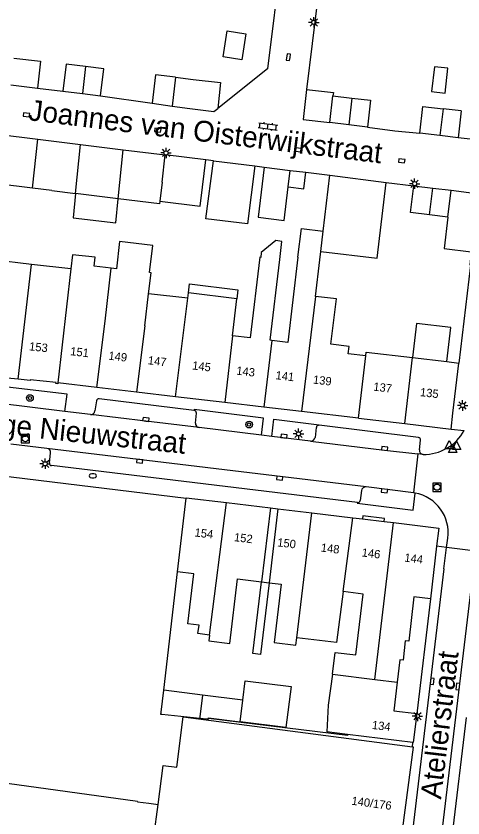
# Model space of a CAD drawing. Extents: x 132998 to 136004, y 396998 to 398512.
# Drawn here: x 134139.4 to 134193.1, y 397081.1 to 397177.6 of the extents above; entities that cross this region are included whole.
import ezdxf

# ---------------------------------------------------------------- set-up
doc = ezdxf.new("R2010")
doc.units = 0
for name, color, linetype in [('gg-afsc-erfafscheiding', 7, 'Continuous'), ('gg-afsc-hekwerk', 7, 'Continuous'), ('gg-afsc-muur', 7, 'Continuous'), ('gg-anno-huisnummerreeks BGT', 7, 'Continuous'), ('gg-anno-openbare ruimte label', 7, 'Continuous'), ('gg-bbg-bijgebouw', 7, 'Continuous'), ('gg-bbg-gedigitaliseerde bebouwing', 7, 'Continuous'), ('gg-bbg-gedigitaliseerde bebouwing onder overbouw', 7, 'Continuous'), ('gg-bbg-gedigitaliseerde bijgebouw', 7, 'Continuous'), ('gg-bbg-gedigitaliseerde overbouw', 7, 'Continuous'), ('gg-bbg-hoofdgebouw', 7, 'Continuous'), ('gg-bbg-luifel en loopbrug', 7, 'Continuous'), ('gg-bbg-pand overbouw', 7, 'Continuous'), ('gg-bbg-tussenscheiding', 7, 'Continuous'), ('gg-knt-verharding', 7, 'Continuous'), ('gg-knt-verharding nz', 7, 'Continuous'), ('gt-grn-vlakafsluiter', 7, 'Continuous'), ('gt-grn-weggrens', 7, 'Continuous'), ('gt-symb-boom', 7, 'Continuous'), ('gt-symb-brandkraan', 7, 'Continuous'), ('gt-symb-klinker verharding', 7, 'Continuous'), ('gt-symb-kolk', 7, 'Continuous'), ('gt-symb-lichtmast', 7, 'Continuous'), ('gt-symb-rioolschacht', 7, 'Continuous'), ('gt-symb-waterafsluiter', 7, 'Continuous')]:
    doc.layers.add(name, color=color, linetype=linetype)

# ---------------------------------------------------------------- blocks, each defined once
blk = doc.blocks.new('gt0-KOLK')
at = {"layer": 'gt-symb-kolk'}
blk.add_lwpolyline([(0, 0), (0.375, 0), (0.375, 0.4), (-0.375, 0.4), (-0.375, 0), (0, 0)], dxfattribs=at)
blk = doc.blocks.new('gt0-LMAST')
at = {"layer": 'gt-symb-lichtmast'}
for p, q in [((-0.182, 0.173), (-0.447, 0.438)), ((-0.005, 0.246), (-0.005, 0.621)), ((0.172, 0.173), (0.437, 0.438)), ((-0.255, -0.004), (-0.63, -0.004)), ((-0.182, -0.181), (-0.447, -0.446)), ((-0.005, -0.254), (-0.005, -0.629)), ((0.437, -0.446), (0.172, -0.181)), ((0.245, -0.004), (0.62, -0.004))]:
    blk.add_line(p, q, dxfattribs=at)
blk.add_circle((-0.005, -0.004), 0.25, dxfattribs=at)
blk = doc.blocks.new('gt0-KL1')
at = {"layer": 'gt-symb-klinker verharding'}
for p, q in [((-1.15, 0.3), (1.15, 0.3)), ((-1, -0.3), (-1, 0.3)), ((-0.5, 0.3), (-0.5, 0.45)), ((0, -0.3), (0, 0.3)), ((0.5, 0.3), (0.5, 0.45)), ((1, -0.3), (1, 0.3)), ((-1.15, -0.3), (1.15, -0.3)), ((-0.5, -0.45), (-0.5, -0.3)), ((0.5, -0.45), (0.5, -0.3))]:
    blk.add_line(p, q, dxfattribs=at)
blk = doc.blocks.new('gt0-RS')
at = {"layer": 'gt-symb-rioolschacht'}
blk.add_lwpolyline([(-0.5, -0.5), (0.5, -0.5), (0.5, 0.5), (-0.5, 0.5)], close=True, dxfattribs=at)
blk.add_circle((0, 0), 0.375, dxfattribs=at)
blk = doc.blocks.new('gt0-WAFSL')
at = {"layer": 'gt-symb-waterafsluiter'}
for p, q in [((-0.5, -0.333), (0, 0.667)), ((0, 0.667), (0.5, -0.333)), ((0.5, -0.333), (-0.5, -0.333))]:
    blk.add_line(p, q, dxfattribs=at)
blk = doc.blocks.new('gt0-BOOM')
at = {"layer": 'gt-symb-boom'}
for radius in [0.4, 0.2]:
    blk.add_circle((0, 0), radius, dxfattribs=at)
blk = doc.blocks.new('gt0-BR')
at = {"layer": 'gt-symb-brandkraan'}
for centre, radius, start, end in [((-0.244, 0), 0.206, 107.56694, 252.43307), ((0.599, -2.664), 3, 106.89205, 107.56694), ((0, -0.691), 0.938, 73.10799, 106.89205), ((-0.599, -2.664), 3, 72.43309, 73.10799), ((0.244, 0), 0.206, 287.56695, 72.43309), ((0.599, 2.664), 3, 252.43307, 253.10797), ((0, 0.691), 0.938, 253.10797, 286.89206), ((-0.599, 2.664), 3, 286.89206, 287.56695)]:
    blk.add_arc(centre, radius, start, end, dxfattribs=at)

msp = doc.modelspace()

# ---------------------------------------------------------------- linework, layer by layer
at = {"layer": 'gg-afsc-erfafscheiding'}
for p, q in [((134176.16, 397183.85), (134174.345, 397168.736)), ((134141.994, 397168.881), (134145.05, 397168.52)), ((134149.56, 397167.95), (134155.798, 397167.065)), ((134163.138, 397160.127), (134162.225, 397160.24)), ((134154.025, 397083.039), (134129.448, 397086.483))]:
    msp.add_line(p, q, dxfattribs=at)
for points in [[(134171.27, 397184.46), (134169.66, 397171.21), (134163.659, 397166.418)], [(134181.64, 397164.19), (134184.939, 397163.755), (134187.95, 397163.45)], [(134169.831, 397109.373), (134168.796, 397100.757), (134167.885, 397100.866), (134168.92, 397109.483)], [(134179.262, 397091.108), (134179.242, 397090.991), (134162.555, 397093.053)]]:
    msp.add_lwpolyline(points, dxfattribs=at)
at = {"layer": 'gg-afsc-hekwerk'}
for p, q in [((134111.106, 397125.516), (134159.873, 397119.544)), ((134155.381, 397082.834), (134156.488, 397082.693))]:
    msp.add_line(p, q, dxfattribs=at)
at = {"layer": 'gg-afsc-muur'}
for p, q in [((134195.73, 397162.55), (134192.537, 397162.919)), ((134168.11, 397159.514), (134169.252, 397159.373)), ((134174.249, 397158.756), (134177.14, 397158.4)), ((134183.895, 397157.548), (134187.21, 397157.14)), ((134189.22, 397107.45), (134187.58, 397093.66)), ((134187.052, 397089.617), (134187.118, 397090.165))]:
    msp.add_line(p, q, dxfattribs=at)
for points in [[(134194.12, 397149.195), (134193.973, 397147.633), (134194.039, 397147.592), (134192.64, 397135.81)], [(134154.025, 397083.039), (134154.022, 397083.017), (134155.381, 397082.834)]]:
    msp.add_lwpolyline(points, dxfattribs=at)
at = {"layer": 'gg-bbg-bijgebouw'}
for p, q in [((134158.599, 397170.193), (134160.71, 397169.94)), ((134145.05, 397168.52), (134147.394, 397168.224)), ((134147.394, 397168.224), (134149.56, 397167.95)), ((134177.13, 397164.73), (134177.51, 397167.95)), ((134177.51, 397167.95), (134179.783, 397167.683)), ((134179.783, 397167.683), (134182.02, 397167.42)), ((134179.397, 397164.459), (134177.13, 397164.73)), ((134181.64, 397164.19), (134179.397, 397164.459)), ((134136.947, 397163.377), (134142.058, 397162.742)), ((134142.058, 397162.742), (134147.168, 397162.107)), ((134190.359, 397163.171), (134187.95, 397163.45)), ((134192.537, 397162.919), (134190.359, 397163.171)), ((134147.168, 397162.107), (134152.28, 397161.471)), ((134152.28, 397161.471), (134157.36, 397160.84)), ((134162.225, 397160.24), (134157.36, 397160.84)), ((134163.138, 397160.127), (134168.11, 397159.514)), ((134169.252, 397159.373), (134172.378, 397158.987)), ((134172.378, 397158.987), (134174.249, 397158.756)), ((134177.14, 397158.4), (134183.895, 397157.548)), ((134187.21, 397157.14), (134189.507, 397156.861)), ((134189.507, 397156.861), (134191.73, 397156.59)), ((134191.73, 397156.59), (134195.045, 397156.176)), ((134191.33, 397153.36), (134189.121, 397153.634)), ((134156.945, 397093.521), (134156.821, 397093.534)), ((134161.492, 397093.05), (134156.945, 397093.521)), ((134162.338, 397092.963), (134161.492, 397093.05)), ((134162.54, 397092.942), (134162.338, 397092.963)), ((134162.555, 397093.053), (134162.54, 397092.942))]:
    msp.add_line(p, q, dxfattribs=at)
for points in [[(134147.781, 397171.473), (134145.46, 397171.75), (134145.05, 397168.52)], [(134149.56, 397167.95), (134149.98, 397171.21), (134147.781, 397171.473)], [(134158.599, 397170.193), (134156.2, 397170.48), (134155.798, 397167.065)], [(134189.121, 397153.634), (134186.81, 397153.92), (134187.21, 397157.14)]]:
    msp.add_lwpolyline(points, dxfattribs=at)
at = {"layer": 'gg-bbg-gedigitaliseerde bebouwing'}
for p, q in [((134175.929, 397148.213), (134176.041, 397149.208)), ((134175.4, 397143.83), (134175.929, 397148.213)), ((134146.023, 397147.123), (134141.288, 397147.677)), ((134150.868, 397147.232), (134148.818, 397147.472)), ((134160.065, 397143.599), (134155.358, 397144.15)), ((134160.065, 397143.599), (134160.145, 397144.242)), ((134165.961, 397143.538), (134160.145, 397144.242)), ((134165.423, 397139.098), (134165.961, 397143.538)), ((134181.438, 397136.683), (134181.49, 397137.13)), ((134158.812, 397110.681), (134159.873, 397119.544)), ((134159.873, 397119.544), (134159.88, 397119.6)), ((134159.519, 397093.224), (134187.052, 397089.617))]:
    msp.add_line(p, q, dxfattribs=at)
for points in [[(134173.3, 397148.53), (134173.715, 397152.001), (134176.32, 397151.687)], [(134155.358, 397144.15), (134155.664, 397146.671), (134155.459, 397146.695), (134155.856, 397149.959), (134151.878, 397150.424), (134151.48, 397147.16), (134150.868, 397147.232)], [(134171.116, 397148.245), (134171.381, 397150.44), (134170.628, 397150.531), (134168.901, 397149.104), (134168.83, 397148.522)], [(134141.288, 397147.677), (134136.63, 397148.222), (134135.994, 397142.786)], [(134148.818, 397147.472), (134148.941, 397148.527), (134146.225, 397148.845), (134146.023, 397147.123)], [(134168.83, 397148.522), (134168.731, 397148.534), (134167.559, 397138.839), (134165.423, 397139.098)], [(134170.172, 397138.524), (134169.944, 397138.551), (134171.116, 397148.245)], [(134173.3, 397148.53), (134172.078, 397138.297), (134170.172, 397138.524)], [(134181.438, 397136.683), (134179.343, 397136.928), (134179.44, 397137.8), (134177.26, 397138.06), (134177.94, 397143.53), (134175.4, 397143.83)], [(134162.673, 397103.081), (134161.291, 397103.249), (134161.415, 397104.276), (134160.063, 397104.44), (134160.79, 397110.442), (134158.812, 397110.681)], [(134162.673, 397103.081), (134162.589, 397102.373), (134165.12, 397102.071), (134166.056, 397109.83), (134168.92, 397109.483)], [(134169.831, 397109.373), (134171.296, 397109.195), (134170.449, 397102.178), (134173.066, 397101.864), (134173.172, 397102.752)], [(134178.73, 397108.31), (134177.931, 397102.182), (134173.172, 397102.752)], [(134180.242, 397100.686), (134181.13, 397108.019), (134178.73, 397108.31)], [(134177.433, 397098.368), (134177.774, 397100.98), (134180.242, 397100.686)], [(134177.433, 397098.368), (134176.948, 397094.647), (134176.789, 397091.42)]]:
    msp.add_lwpolyline(points, dxfattribs=at)
at = {"layer": 'gg-bbg-gedigitaliseerde bebouwing onder overbouw'}
for p, q in [((134169.987, 397118.387), (134168.92, 397109.483)), ((134170.901, 397118.277), (134169.831, 397109.373))]:
    msp.add_line(p, q, dxfattribs=at)
at = {"layer": 'gg-bbg-gedigitaliseerde bijgebouw'}
for p, q in [((134155.798, 397167.065), (134158.186, 397166.726)), ((134182.02, 397167.42), (134181.64, 397164.19)), ((134192.914, 397166.147), (134190.745, 397166.401)), ((134192.914, 397166.147), (134192.537, 397162.919)), ((134161.818, 397156.952), (134162.225, 397160.24)), ((134176.32, 397151.687), (134177.14, 397158.4)), ((134141.422, 397156.847), (134136.335, 397157.477)), ((134143.713, 397156.563), (134141.422, 397156.847)), ((134143.713, 397156.563), (134146.592, 397156.207)), ((134151.695, 397155.576), (134146.592, 397156.207)), ((134156.855, 397093.814), (134157.171, 397096.447)), ((134161.828, 397095.866), (134157.171, 397096.447)), ((134166.68, 397095.26), (134161.828, 397095.866)), ((134156.821, 397093.534), (134156.855, 397093.814)), ((134162.555, 397093.053), (134162.562, 397093.102)), ((134162.562, 397093.102), (134166.369, 397092.626))]:
    msp.add_line(p, q, dxfattribs=at)
for points in [[(134164.814, 397175.769), (134167.047, 397175.425), (134166.563, 397172.284), (134164.331, 397172.628), (134164.814, 397175.769)], [(134190.97, 397168.285), (134191.327, 397171.269), (134189.715, 397171.462), (134189.358, 397168.477), (134190.97, 397168.285)], [(134160.71, 397169.94), (134163.997, 397169.547), (134163.659, 397166.418)], [(134158.186, 397166.726), (134160.293, 397166.427), (134163.21, 397166.06), (134163.659, 397166.418)], [(134187.95, 397163.45), (134188.323, 397166.684), (134190.745, 397166.401)], [(134168.11, 397159.514), (134167.223, 397152.546), (134162.251, 397153.16), (134163.138, 397160.127)], [(134169.252, 397159.373), (134168.508, 397153.356), (134171.634, 397152.97), (134172.131, 397156.988)], [(134172.131, 397156.988), (134174.002, 397156.758), (134174.249, 397158.756)], [(134156.707, 397155.278), (134161.538, 397154.682), (134161.818, 397156.952)], [(134176.041, 397149.208), (134182.811, 397148.405), (134183.895, 397157.548)], [(134156.707, 397155.278), (134156.67, 397154.96), (134151.695, 397155.576)], [(134191.33, 397153.36), (134190.864, 397149.598), (134194.12, 397149.195)], [(134166.68, 397095.26), (134166.97, 397097.59), (134172.482, 397096.903), (134171.863, 397091.941), (134166.369, 397092.626)]]:
    msp.add_lwpolyline(points, dxfattribs=at)
at = {"layer": 'gg-bbg-gedigitaliseerde overbouw'}
msp.add_line((134168.92, 397109.483), (134169.831, 397109.373), dxfattribs=at)
at = {"layer": 'gg-bbg-hoofdgebouw'}
for p, q in [((134181.49, 397137.13), (134187.067, 397136.47)), ((134187.067, 397136.47), (134191.206, 397135.98)), ((134191.206, 397135.98), (134192.64, 397135.81)), ((134191.927, 397129.789), (134192.64, 397135.81)), ((134149.118, 397132.86), (134144.455, 397133.406)), ((134153.913, 397132.298), (134149.118, 397132.86)), ((134158.596, 397131.749), (134153.913, 397132.298)), ((134164.496, 397131.058), (134158.596, 397131.749)), ((134169.193, 397130.507), (134164.496, 397131.058)), ((134173.719, 397129.977), (134169.193, 397130.507)), ((134180.56, 397129.18), (134173.719, 397129.977)), ((134180.56, 397129.18), (134186.13, 397128.525)), ((134191.7, 397127.87), (134191.927, 397129.789)), ((134186.13, 397128.525), (134191.7, 397127.87)), ((134159.88, 397119.6), (134164.709, 397119.02)), ((134164.709, 397119.02), (134169.987, 397118.387)), ((134170.901, 397118.277), (134174.966, 397117.789)), ((134174.966, 397117.789), (134179.89, 397117.199)), ((134179.89, 397117.199), (134181.066, 397117.058)), ((134181.066, 397117.058), (134183.645, 397116.748)), ((134183.645, 397116.748), (134184.794, 397116.61)), ((134184.794, 397116.61), (134190.21, 397115.96)), ((134190.21, 397115.96), (134189.954, 397113.759)), ((134189.954, 397113.759), (134189.22, 397107.45)), ((134187.58, 397093.66), (134187.16, 397090.16)), ((134179.262, 397091.108), (134176.789, 397091.42)), ((134187.118, 397090.165), (134179.262, 397091.108)), ((134187.16, 397090.16), (134187.118, 397090.165))]:
    msp.add_line(p, q, dxfattribs=at)
for points in [[(134139.681, 397133.857), (134138.379, 397133.994), (134138.391, 397134.103), (134135.694, 397134.431), (134135.679, 397134.32), (134135.203, 397134.385), (134135.218, 397134.496), (134133.966, 397134.651)], [(134144.455, 397133.406), (134144.44, 397133.307), (134144.229, 397133.338), (134144.249, 397133.477), (134141.127, 397133.805), (134141.117, 397133.706), (134139.681, 397133.857)], [(134189.22, 397107.45), (134187.23, 397107.69), (134186.61, 397102.35), (134186.2, 397102.4), (134185.93, 397100.06), (134185.53, 397100.11), (134185.218, 397097.411)], [(134185.218, 397097.411), (134184.82, 397093.96), (134187.58, 397093.66)], [(134156.488, 397082.693), (134157.087, 397087.389), (134158.748, 397087.177), (134159.519, 397093.224)], [(134185.264, 397075.03), (134187.191, 397089.599), (134187.052, 397089.617)], [(134185.264, 397075.03), (134155.997, 397078.847), (134156.488, 397082.693)]]:
    msp.add_lwpolyline(points, dxfattribs=at)
at = {"layer": 'gg-bbg-luifel en loopbrug'}
for p, q in [((134138.79, 397169.26), (134141.994, 397168.881)), ((134160.145, 397144.242), (134160.279, 397145.334))]:
    msp.add_line(p, q, dxfattribs=at)
for points in [[(134139.18, 397172.49), (134142.377, 397172.108), (134141.994, 397168.881)], [(134174.345, 397168.736), (134173.91, 397165.11), (134177.13, 397164.73)], [(134174.345, 397168.736), (134177.558, 397168.358), (134177.51, 397167.95)], [(134146.592, 397156.207), (134146.307, 397153.289), (134151.405, 397152.658), (134151.695, 397155.576)], [(134160.279, 397145.334), (134166.093, 397144.63), (134165.961, 397143.538)], [(134191.206, 397135.98), (134191.688, 397140.067), (134187.549, 397140.557), (134187.067, 397136.47)]]:
    msp.add_lwpolyline(points, dxfattribs=at)
at = {"layer": 'gg-bbg-pand overbouw'}
msp.add_line((134169.987, 397118.387), (134170.901, 397118.277), dxfattribs=at)
at = {"layer": 'gg-bbg-tussenscheiding'}
for p, q in [((134147.781, 397171.473), (134147.394, 397168.224)), ((134158.599, 397170.193), (134158.186, 397166.726)), ((134179.783, 397167.683), (134179.397, 397164.459)), ((134190.745, 397166.401), (134190.359, 397163.171)), ((134141.422, 397156.847), (134142.058, 397162.742)), ((134146.592, 397156.207), (134147.168, 397162.107)), ((134151.695, 397155.576), (134152.28, 397161.471)), ((134156.974, 397157.551), (134157.36, 397160.84)), ((134172.131, 397156.988), (134172.378, 397158.987)), ((134156.974, 397157.551), (134156.707, 397155.278)), ((134189.121, 397153.634), (134189.507, 397156.861)), ((134191.33, 397153.36), (134191.73, 397156.59)), ((134176.041, 397149.208), (134176.32, 397151.687)), ((134139.681, 397133.857), (134141.288, 397147.677)), ((134146.023, 397147.123), (134144.455, 397133.406)), ((134150.123, 397140.864), (134150.868, 397147.232)), ((134154.89, 397140.301), (134155.358, 397144.15)), ((134158.596, 397131.749), (134160.065, 397143.599)), ((134175.4, 397143.83), (134173.719, 397129.977)), ((134149.118, 397132.86), (134150.123, 397140.864)), ((134154.89, 397140.301), (134153.913, 397132.298)), ((134165.423, 397139.098), (134164.496, 397131.058)), ((134170.172, 397138.524), (134169.193, 397130.507)), ((134180.56, 397129.18), (134181.438, 397136.683)), ((134186.13, 397128.525), (134187.067, 397136.47)), ((134162.673, 397103.081), (134164.709, 397119.02)), ((134173.172, 397102.752), (134174.966, 397117.789)), ((134178.73, 397108.31), (134179.89, 397117.199)), ((134182.553, 397097.739), (134184.794, 397116.61)), ((134177.433, 397098.368), (134182.553, 397097.739)), ((134182.553, 397097.739), (134185.218, 397097.411)), ((134161.828, 397095.866), (134161.514, 397093.232)), ((134166.369, 397092.626), (134166.68, 397095.26)), ((134161.514, 397093.232), (134161.492, 397093.05))]:
    msp.add_line(p, q, dxfattribs=at)
at = {"layer": 'gg-knt-verharding'}
for p, q in [((134145.3, 397129.988), (134134.709, 397131.28)), ((134149.09, 397131.27), (134148.914, 397130.057)), ((134160.829, 397130.114), (134149.417, 397131.509)), ((134148.365, 397129.614), (134145.3, 397129.988)), ((134160.975, 397128.589), (134161.095, 397129.791)), ((134168.907, 397127.134), (134161.434, 397128.041)), ((134175.509, 397128.064), (134175.369, 397126.863)), ((134187.766, 397126.845), (134175.845, 397128.313)), ((134170.15, 397126.983), (134168.907, 397127.134)), ((134174.802, 397126.422), (134170.15, 397126.983)), ((134143.138, 397125.534), (134138.789, 397126.06)), ((134187.904, 397125.354), (134188.044, 397126.517)), ((134143.448, 397123.783), (134143.575, 397124.98)), ((134187.725, 397124.873), (134187.193, 397120.193)), ((134188.331, 397124.816), (134187.725, 397124.873)), ((134188.344, 397124.815), (134188.331, 397124.816)), ((134180.442, 397119.014), (134143.693, 397123.469)), ((134180.918, 397120.469), (134180.77, 397119.257)), ((134187.193, 397120.193), (134181.484, 397120.908)), ((134187.373, 397120.163), (134187.193, 397120.193)), ((134191.162, 397113.607), (134191.303, 397114.731)), ((134190.838, 397111.034), (134191.162, 397113.607)), ((134194.681, 397113.164), (134191.162, 397113.607)), ((134190.838, 397111.034), (134185.386, 397065.602)), ((134187.96, 397057.143), (134194.35, 397110.613)), ((134193.518, 397093.165), (134191.622, 397077.261))]:
    msp.add_line(p, q, dxfattribs=at)
for points in [[(134145.3, 397129.988), (134145.561, 397132.051), (134134.275, 397133.389), (134134.266, 397133.31)], [(134168.907, 397127.134), (134169.167, 397129.194), (134160.84, 397130.205), (134160.829, 397130.114)], [(134170.15, 397126.983), (134170.4, 397129.046), (134175.853, 397128.382), (134175.845, 397128.313)], [(134180.442, 397119.014), (134180.432, 397118.933), (134187.125, 397118.119), (134187.373, 397120.163)], [(134183.645, 397116.748), (134183.688, 397117.111), (134181.111, 397117.43), (134181.066, 397117.058)]]:
    msp.add_lwpolyline(points, dxfattribs=at)
for centre, radius, start, end in [((134149.357, 397131.248), 0.268, 77.05221, 175.27294), ((134148.41, 397130.12), 0.508, 264.90172, 352.8999), ((134160.772, 397129.796), 0.323, 359.11799, 79.82693), ((134161.504, 397128.566), 0.529, 177.46949, 262.42901), ((134175.8, 397128.023), 0.293, 81.07917, 172.003), ((134188.437, 397130.318), 5.504, 269.02766, 331.40708), ((134174.863, 397126.928), 0.51, 263.1167, 352.63327), ((134187.744, 397126.545), 0.301, 354.73328, 85.83334), ((134143.075, 397125.035), 0.503, 353.74844, 82.78492), ((134188.383, 397125.296), 0.483, 173.09848, 263.7782), ((134143.708, 397123.733), 0.265, 169.22389, 266.70272), ((134181.464, 397120.35), 0.559, 87.94078, 167.65484), ((134180.463, 397119.329), 0.316, 266.27631, 346.78975), ((134186.513, 397115.403), 4.837, 352.01499, 79.75576)]:
    msp.add_arc(centre, radius, start, end, dxfattribs=at)
at = {"layer": 'gg-knt-verharding nz'}
msp.add_line((134181.484, 397120.908), (134143.138, 397125.534), dxfattribs=at)
for points in [[(134161.434, 397128.041), (134155.012, 397128.829), (134148.365, 397129.614)], [(134174.802, 397126.422), (134183.699, 397125.335), (134187.725, 397124.873)]]:
    msp.add_lwpolyline(points, dxfattribs=at)
at = {"layer": 'gt-grn-vlakafsluiter'}
msp.add_line((134157.171, 397096.447), (134158.812, 397110.681), dxfattribs=at)
at = {"layer": 'gt-grn-weggrens'}
for p, q in [((134191.7, 397127.87), (134193.27, 397127.684)), ((134191.162, 397113.607), (134189.954, 397113.759))]:
    msp.add_line(p, q, dxfattribs=at)

# ---------------------------------------------------------------- block references
at = {"layer": 'gt-symb-boom'}
for p in [(134141.098, 397131.601), (134167.431, 397128.4)]:
    msp.add_blockref('gt0-BOOM', p, dxfattribs=at)
at = {"layer": 'gt-symb-brandkraan'}
msp.add_blockref('gt0-BR', (134148.653, 397122.228), dxfattribs=at)
at = {"layer": 'gt-symb-klinker verharding', "rotation": -7.181878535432}
msp.add_blockref('gt0-KL1', (134169.698, 397164.283), dxfattribs=at)
at = {"layer": 'gt-symb-kolk'}
for p, rotation in [((134172.348, 397172.584), 82.70443985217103), ((134140.702, 397165.86), 172.81812146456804), ((134156.48, 397164.014), 172.81812146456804), ((134173.38, 397161.665), 172.81812146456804), ((134185.794, 397160.334), 172.81812146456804), ((134155.012, 397128.829), -6.997895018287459), ((134171.597, 397126.808), -6.859760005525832), ((134183.699, 397125.335), -6.534462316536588), ((134154.308, 397124.192), 173.14825238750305), ((134171.131, 397122.15), 173.0831890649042), ((134183.711, 397120.623), 172.7008085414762), ((134189.216, 397097.539), -96.4856603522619), ((134192.705, 397096.862), 83.16632765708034)]:
    msp.add_blockref('gt0-KOLK', p, dxfattribs=dict(at, rotation=rotation))
at = {"layer": 'gt-symb-lichtmast'}
for p in [(134175.216, 397176.794), (134157.455, 397161.086), (134187.324, 397157.383), (134193.095, 397130.705), (134173.375, 397127.294), (134142.926, 397123.691), (134187.658, 397093.337)]:
    msp.add_blockref('gt0-LMAST', p, dxfattribs=at)
at = {"layer": 'gt-symb-rioolschacht'}
for p in [(134140.551, 397126.706), (134190.019, 397120.87)]:
    msp.add_blockref('gt0-RS', p, dxfattribs=at)
at = {"layer": 'gt-symb-waterafsluiter'}
for p in [(134191.485, 397125.836), (134191.906, 397125.371), (134192.366, 397125.734)]:
    msp.add_blockref('gt0-WAFSL', p, dxfattribs=at)

# ---------------------------------------------------------------- texts
at = {"layer": 'gg-anno-huisnummerreeks BGT'}
for s, rotation, p in [('153', 354, (134140.965, 397137.342)), ('151', 353.3, (134145.904, 397136.76)), ('149', 353.3, (134150.492, 397136.223)), ('147', 353.3, (134155.227, 397135.668)), ('145', 353.3, (134160.557, 397135.043)), ('143', 353.3, (134165.856, 397134.422)), ('141', 353.3, (134170.573, 397133.869)), ('139', 353.3, (134175.07, 397133.344)), ('137', 353.3, (134182.317, 397132.497)), ('135', 353.3, (134187.928, 397131.837)), ('154', 353.2, (134160.84, 397114.952)), ('152', 353.2, (134165.58, 397114.383)), ('150', 353.2, (134170.776, 397113.76)), ('148', 353.2, (134176.012, 397113.131)), ('146', 353.2, (134180.924, 397112.542)), ('144', 353.2, (134186.048, 397111.927)), ('134', 353.2, (134182.154, 397091.79)), ('140/176', 352.5, (134179.693, 397082.673))]:
    msp.add_text(s, height=1, rotation=rotation, dxfattribs=at).set_placement(p)
at = {"layer": 'gg-anno-openbare ruimte label'}
for s, rotation, p in [('Joannes van Oisterwijkstraat', 353, (134140.835, 397165.036)), ('Lange Nieuwstraat', 353.9, (134131.985, 397127.839)), ('Atelierstraat', 83.2, (134190.496, 397083.266))]:
    msp.add_text(s, height=2.5, rotation=rotation, dxfattribs=at).set_placement(p)

doc.saveas('drawing.dxf')
